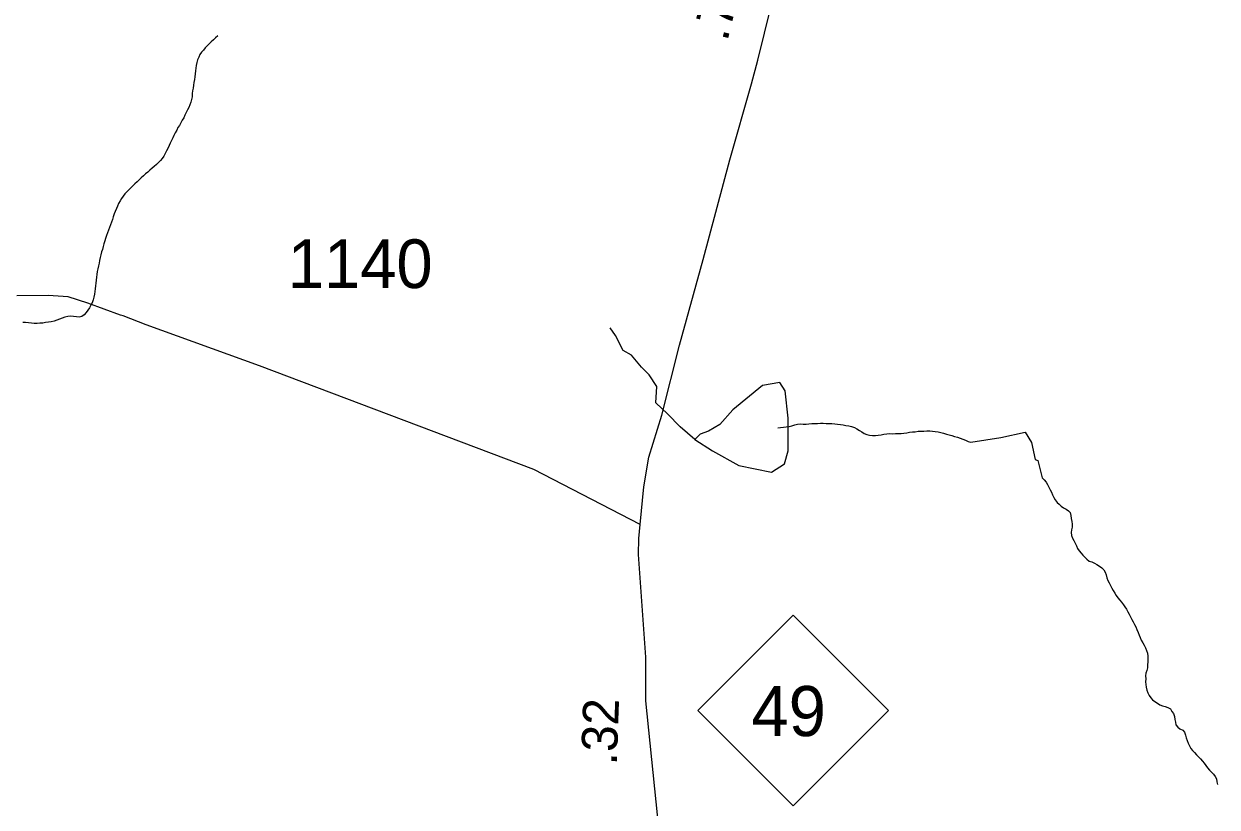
# Model space of a CAD drawing. Extents: x 1950930 to 2061844, y 904556 to 1017002.
# Drawn here: x 1990812 to 1994978, y 932568 to 935305 of the extents above; entities that cross this region are included whole.
import ezdxf

# ---------------------------------------------------------------- set-up
doc = ezdxf.new("R2010")
doc.units = 0
for name, color, linetype in [('Exist Hydrographic Creek Single Shore', 7, 'Continuous'), ('Exist Hydrographic Lake Shore', 7, 'Continuous'), ('Exist Hydrographic Misc Water Feature', 7, 'Continuous'), ('Exist Road Primary NC Attributed', 7, 'Continuous'), ('Exist Road Primary NC Mileage Hundredths English Label', 7, 'Continuous'), ('Exist Road Primary NC Shield CELL', 7, 'Continuous'), ('Exist Road Primary NC Shield Number Label', 7, 'Continuous'), ('Exist Road Secondary Type 51 Attributed', 7, 'Continuous'), ('Exist Road Secondary Type 51 Number Label', 7, 'Continuous')]:
    doc.layers.add(name, color=color, linetype=linetype)

msp = doc.modelspace()

# ---------------------------------------------------------------- linework, layer by layer
at = {"layer": 'Exist Hydrographic Creek Single Shore'}
for points in [[(1993154.4, 933852.9), (1993102.6, 933896.4), (1993059.1, 933942), (1993017.7, 933981.3), (1993021.8, 934037.3), (1992994.9, 934078.7), (1992968, 934105.6), (1992932.8, 934147), (1992903.8, 934163.6), (1992876.8, 934215.4), (1992858.2, 934242.3)], [(1993443.6, 933893.7), (1993453.8, 933894.2), (1993463.9, 933896), (1993473.7, 933896.5), (1993483.8, 933897.8), (1993493.2, 933900.8), (1993503, 933904.2), (1993512.9, 933906.3), (1993522.7, 933906.9), (1993532.3, 933906.6), (1993542.6, 933906.3), (1993552.4, 933907.3), (1993562.5, 933908.6), (1993572.3, 933909.1), (1993582.6, 933908.8), (1993592.8, 933909.6), (1993602.5, 933909.4), (1993612.7, 933909), (1993622.4, 933908.8), (1993632.6, 933908.9), (1993642.7, 933907.8), (1993652.7, 933906.6), (1993662.4, 933905.6), (1993672.6, 933903.6), (1993682, 933902.1), (1993691.9, 933900.3), (1993701.7, 933897.5), (1993711.4, 933894), (1993720, 933889.9), (1993728.8, 933884.5), (1993737.4, 933879.6), (1993745.8, 933873.4), (1993754.8, 933869.9), (1993764.3, 933867.4), (1993774.3, 933866.7), (1993784.6, 933867.1), (1993794.4, 933867.6), (1993804.5, 933868.9), (1993814.1, 933871.2), (1993824.3, 933872.8), (1993834.2, 933873.3), (1993844.2, 933873), (1993854.5, 933873.1), (1993864.3, 933873.6), (1993874.2, 933874.1), (1993884, 933874.6), (1993894.1, 933876), (1993904.1, 933877.7), (1993914.2, 933879.1), (1993924, 933879.6), (1993933.6, 933881.4), (1993944.3, 933881.7), (1993953.7, 933882.3), (1993964, 933882.9), (1993974.2, 933883), (1993983.9, 933881.8), (1993993.5, 933880.8), (1994003.4, 933878.9), (1994013.2, 933877), (1994022.8, 933874.2), (1994032.7, 933871.6), (1994042.5, 933868.9), (1994051.7, 933866.7), (1994061.4, 933863.2), (1994071.2, 933860.5), (1994080.9, 933856.9), (1994090.1, 933854.3), (1994099.7, 933850.5), (1994108.7, 933846.2), (1994118, 933843.2), (1994222.1, 933859.1), (1994307.1, 933877.8), (1994329.9, 933842.6), (1994342.3, 933783.1), (1994352, 933778.9), (1994367.1, 933718.9), (1994374.3, 933711.3), (1994380.4, 933703.8)], [(1994380.4, 933703.8), (1994385.8, 933695.3), (1994390.7, 933686.5), (1994395, 933677.3), (1994399.1, 933668.2), (1994403.4, 933658.9), (1994407.5, 933649.8), (1994412.4, 933641.4), (1994418.8, 933633.1), (1994426.2, 933626.7), (1994433.6, 933619.9), (1994441.3, 933613.8), (1994450.4, 933608.8), (1994459.4, 933603.8), (1994465.3, 933597.2), (1994467.2, 933587.2), (1994468.8, 933576.4), (1994470.1, 933566.5), (1994471.5, 933556.5), (1994471.9, 933546.7), (1994469.8, 933536.8), (1994468.2, 933527.4), (1994469.2, 933517.4), (1994472.7, 933508), (1994477.6, 933499.2), (1994482.4, 933489.9), (1994486.9, 933480.7), (1994490.8, 933471.6), (1994496.3, 933464.2), (1994502.7, 933455.9), (1994509, 933448.6), (1994516, 933441), (1994523.2, 933434.2), (1994531.2, 933428.1), (1994540.8, 933424.7), (1994549.8, 933420.4), (1994558.4, 933415.4), (1994567.2, 933410), (1994575.7, 933404.3), (1994582.6, 933397.6), (1994587.5, 933389.5), (1994590.2, 933379.3), (1994593.3, 933369.6), (1994596.8, 933360.5), (1994601.3, 933351.3), (1994605.6, 933342.1), (1994610.7, 933333.6), (1994615.4, 933324.8), (1994620.6, 933316.3), (1994625.9, 933307.4), (1994631.2, 933299.7), (1994637.6, 933291.4), (1994643.9, 933283.9), (1994650.7, 933275.6), (1994656.2, 933268.3), (1994661.2, 933259.8), (1994666.5, 933250.5), (1994671, 933242.5), (1994675.9, 933233.2), (1994680.2, 933224), (1994685.2, 933215.2), (1994689.7, 933206.8), (1994693.8, 933197.7), (1994697.9, 933188.4), (1994701.6, 933178.6), (1994705.7, 933169.5), (1994709.6, 933160.4), (1994713.2, 933151.2), (1994718.2, 933142.4), (1994723.1, 933133.9), (1994728, 933124.7), (1994731.5, 933115.5), (1994734.2, 933105.8), (1994735.4, 933095.9), (1994736, 933086.1), (1994735.6, 933076), (1994734.6, 933065.6), (1994734.2, 933055.5), (1994732.1, 933045.7), (1994728.8, 933036), (1994728.2, 933026.5), (1994728.6, 933016.2), (1994728.2, 933006.5), (1994728.6, 932996.7), (1994729.6, 932986.8), (1994732.3, 932977), (1994736.2, 932967.9), (1994740.7, 932958.8), (1994746.1, 932950.3), (1994752.4, 932942.8), (1994760.8, 932937), (1994769.2, 932930.9), (1994778, 932925.9), (1994786.9, 932922.5), (1994796.7, 932919.8), (1994806.3, 932916.3), (1994814.7, 932911.4), (1994820.1, 932902.8), (1994825.2, 932894.8), (1994828.7, 932884.9)], [(1994828.7, 932884.9), (1994830.3, 932874.9), (1994832.6, 932864.9), (1994834.2, 932855.2), (1994840.2, 932847.4), (1994848.2, 932841.8), (1994858, 932836.6), (1994864, 932829.6), (1994867, 932819.9), (1994869.7, 932810.1), (1994873.4, 932801), (1994876.9, 932792), (1994881.2, 932781.9), (1994886.1, 932773.5), (1994892, 932766), (1994899, 932758.6), (1994906.2, 932751), (1994913.2, 932744.2), (1994919.9, 932736.7), (1994926.7, 932729.1), (1994932.2, 932721.8), (1994938.2, 932713.6), (1994943.9, 932705), (1994950.9, 932697.5), (1994958.1, 932690), (1994965, 932683.6), (1994971.2, 932674.9), (1994975.3, 932666.6), (1994977.1, 932656.9), (1994978.6, 932647)]]:
    msp.add_lwpolyline(points, dxfattribs=at)
at = {"layer": 'Exist Hydrographic Lake Shore'}
msp.add_lwpolyline([(1993154.4, 933852.9), (1993216.5, 933813.6), (1993307.7, 933761.8), (1993421.6, 933739), (1993467.1, 933768), (1993479.6, 933813.6), (1993479.6, 933927.5), (1993469.2, 934022.8), (1993450.6, 934051.8), (1993390.5, 934041.4), (1993286.9, 933956.5), (1993241.4, 933904.7), (1993202, 933881.9), (1993173, 933871.6)], close=True, dxfattribs=at)
at = {"layer": 'Exist Hydrographic Misc Water Feature'}
for points in [[(1991488.4, 935262.4), (1991481.2, 935255.5), (1991473.8, 935248.8), (1991466, 935241.5), (1991458.7, 935235.3), (1991451.5, 935227.9), (1991444.9, 935220.8), (1991438.2, 935213.2), (1991432.2, 935206.1), (1991426.5, 935197.2), (1991422, 935188.5), (1991418.1, 935179.4), (1991415, 935169.7), (1991413.3, 935159.8), (1991412.1, 935149.9), (1991411.1, 935140.2), (1991409.2, 935129.6), (1991408, 935119.6), (1991406.8, 935110.1), (1991405.1, 935100.1), (1991403.9, 935090.2), (1991402.3, 935080.4), (1991400.6, 935070.8), (1991399.4, 935060.9), (1991398.6, 935050), (1991396.9, 935040.2), (1991394.5, 935030.7), (1991390.8, 935021.6), (1991387.3, 935012.8), (1991382.8, 935003.8), (1991378.3, 934994.6), (1991373.8, 934985.6), (1991369.5, 934977), (1991364.5, 934968), (1991359.2, 934959.1), (1991354.7, 934949.9), (1991349.6, 934942.3), (1991345.1, 934933.1), (1991339.7, 934924.2), (1991335.2, 934915.2), (1991331.7, 934906.4), (1991327.2, 934897.3), (1991322.7, 934887.9), (1991318.4, 934879.6), (1991313.7, 934869.8), (1991309.2, 934860.7), (1991304.9, 934852), (1991299.9, 934843), (1991294.6, 934834.9), (1991288.5, 934827.7), (1991281.7, 934820.2), (1991274.1, 934813.3), (1991266.7, 934806.7), (1991259.1, 934800.6), (1991251.3, 934794), (1991243.8, 934786.6), (1991236, 934780.6), (1991228.8, 934773.9), (1991221.2, 934766.5), (1991214.2, 934760.3), (1991206.6, 934752.9), (1991199.5, 934745.9), (1991192.5, 934739.3), (1991185.3, 934732.2), (1991178.1, 934724.8), (1991171, 934717.7), (1991164.4, 934710.6), (1991158.3, 934702.2), (1991152.3, 934694.2), (1991147.2, 934686), (1991142.3, 934677.1), (1991138.2, 934668.3), (1991134.7, 934659.6), (1991130.8, 934649.5), (1991127.3, 934640.8), (1991123.8, 934630.8), (1991120.5, 934621.1), (1991117.4, 934612.2), (1991113.6, 934602.3), (1991110.5, 934593.5), (1991107.2, 934583.8), (1991103.9, 934574.5), (1991100.6, 934564.9), (1991097.1, 934555.2), (1991094.5, 934546.3), (1991091.2, 934536.3), (1991088.1, 934526.6), (1991085.7, 934516.9), (1991083, 934508), (1991080.5, 934498.1), (1991078.5, 934488.3), (1991076, 934478.5), (1991074, 934468.7), (1991071.9, 934458.8), (1991070.3, 934449), (1991068, 934439.2), (1991066.4, 934429.2), (1991065.4, 934419.7), (1991063.5, 934409), (1991062.7, 934399)], [(1991062.7, 934399), (1991061.9, 934389.3), (1991060.7, 934379.4), (1991059.6, 934369.9), (1991058, 934359.9), (1991055.9, 934350.1), (1991053.3, 934340.3), (1991049.6, 934330.4), (1991045.5, 934321.7), (1991040.8, 934312.6), (1991035.4, 934304.5), (1991029.5, 934296.4), (1991022.1, 934288.2), (1991013.5, 934282.7), (1991004.7, 934280.3), (1990995, 934280.7), (1990984.6, 934282.6), (1990974.3, 934283.7), (1990964.7, 934282), (1990954.8, 934279.8), (1990945.4, 934276), (1990936, 934273), (1990926.3, 934269.2), (1990916.9, 934266.1), (1990907.1, 934263.5), (1990897.6, 934262.2), (1990887.6, 934260.9), (1990877.5, 934259.5), (1990867.7, 934258.6), (1990857.9, 934258.1), (1990847.6, 934258.4), (1990838, 934258.6), (1990827.5, 934260.3), (1990817.5, 934261.4), (1990807.8, 934261.6)]]:
    msp.add_lwpolyline(points, dxfattribs=at)
at = {"layer": 'Exist Road Primary NC Attributed'}
for points in [[(1992963.6, 933555.9), (1992975.7, 933686.9), (1992993.7, 933790.8), (1993039.2, 933937.2), (1993100.9, 934182.6), (1993183.2, 934481.8), (1993276, 934829.5), (1993352.1, 935095), (1993374.7, 935177.8), (1993445.4, 935466.9), (1993515.2, 935781), (1993557.7, 935950.8), (1993788, 936747.8), (1993897.1, 937144.5), (1993942.2, 937290.6)], [(1993081, 931888), (1993071.9, 931969.3), (1993052.2, 932145.5), (1993040.5, 932382.3), (1992982.8, 932939.7), (1992983.5, 933092.7), (1992957.6, 933450.5), (1992959.1, 933506.2), (1992963.6, 933555.9)]]:
    msp.add_lwpolyline(points, dxfattribs=at)
at = {"layer": 'Exist Road Primary NC Shield CELL'}
msp.add_lwpolyline([(1993164.6, 932906.2), (1993497.6, 933239.1), (1993830.6, 932906.2), (1993497.6, 932573.2)], close=True, dxfattribs=at)
at = {"layer": 'Exist Road Secondary Type 51 Attributed'}
msp.add_lwpolyline([(1992963.6, 933555.9), (1992592, 933747.3), (1991633.9, 934109.8), (1991238.3, 934252.9), (1991158.5, 934285), (1991148.4, 934287), (1991034.5, 934329.3), (1990966.7, 934351.5), (1990896.7, 934355.6), (1990786.6, 934354)], dxfattribs=at)

# ---------------------------------------------------------------- texts
at = {"layer": 'Exist Road Primary NC Mileage Hundredths English Label'}
for s, rotation, p in [('.73', 76.2563, (1993267.4, 935240.5)), ('.32', 87.9193, (1992881.4, 932713.4))]:
    msp.add_text(s, height=125, rotation=rotation, dxfattribs=at).set_placement(p)
at = {"layer": 'Exist Road Primary NC Shield Number Label'}
msp.add_text('49', height=175, dxfattribs=at).set_placement((1993351.7, 932816.4))
at = {"layer": 'Exist Road Secondary Type 51 Number Label'}
msp.add_text('1140', height=170, dxfattribs=at).set_placement((1991733.1, 934381.7))

doc.saveas('drawing.dxf')
